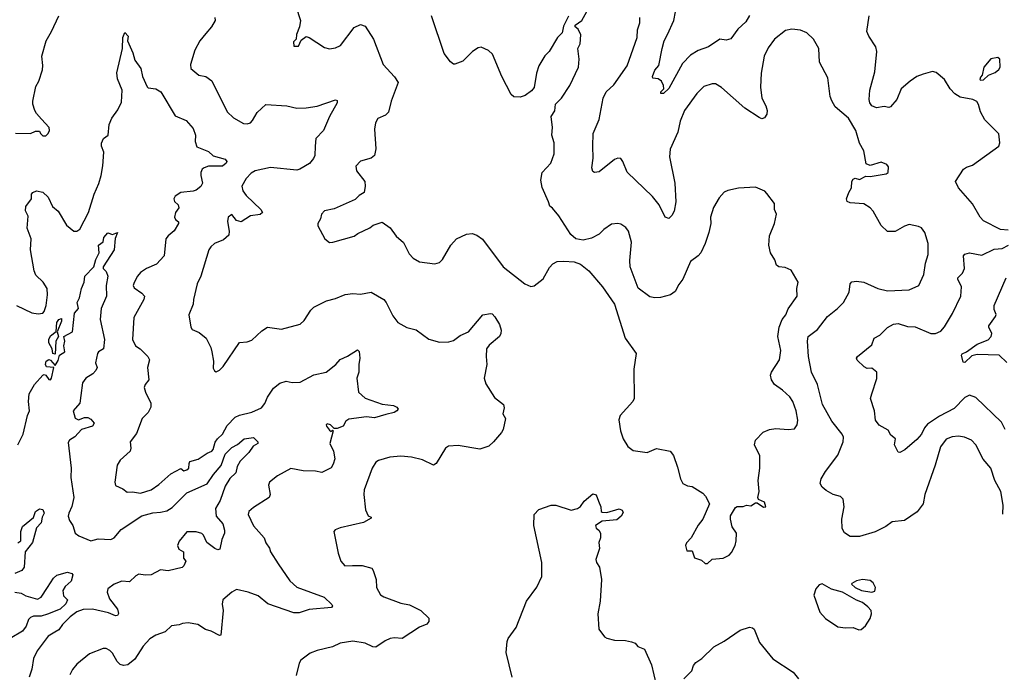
# Model space of a CAD drawing. Extents: x 2133489 to 2292442, y 756223 to 916462.
# Tile 456 of 463: x 2279016 to 2285370, y 878526 to 882741. Entities that reach past the tile are written whole.
import ezdxf

# ---------------------------------------------------------------- set-up
doc = ezdxf.new("R2010")
doc.units = 0

msp = doc.modelspace()

# ---------------------------------------------------------------- linework, layer by layer
at = {"layer": '0CON20XD'}
for points in [[(2280797.7, 882827.7), (2280827.5, 882735), (2280822.5, 882695), (2280802.5, 882645), (2280800, 882615), (2280783, 882597), (2280785, 882570), (2280815, 882570), (2280831.7, 882608.3), (2280865, 882632.5), (2280885, 882626.7), (2280982.3, 882562.3), (2281015, 882553.3), (2281055, 882560), (2281086.7, 882575), (2281175, 882690), (2281215, 882710), (2281245, 882700), (2281298.8, 882615), (2281361.7, 882451.7), (2281435, 882371.2), (2281458.8, 882335), (2281412.2, 882215), (2281395, 882143.3), (2281375.7, 882124.3), (2281327.7, 882102.3), (2281311.2, 882075), (2281306, 882035), (2281313.9, 881906.1), (2281306.2, 881865), (2281285, 881845.8), (2281215, 881826.7), (2281186.2, 881795), (2281188.8, 881765), (2281243.8, 881695), (2281246.2, 881665), (2281240, 881625), (2281207.5, 881605), (2281181.2, 881578.8), (2281045, 881518.8), (2280984.1, 881505.9), (2280963.3, 881485), (2280956.7, 881455), (2280940, 881425), (2280940, 881410), (2280986.1, 881326.1), (2281015, 881302.5), (2281036.4, 881303.6), (2281175, 881343.8), (2281198.8, 881361.2), (2281275, 881397.5), (2281296.7, 881415), (2281355, 881433.8), (2281407.6, 881397.6), (2281445, 881342.5), (2281493, 881303), (2281529.3, 881229.3), (2281555, 881200), (2281595, 881176.7), (2281695, 881163.3), (2281725, 881173.3), (2281745, 881193.3), (2281798, 881285), (2281834.2, 881325.8), (2281900, 881355), (2281935, 881361.2), (2281965, 881350), (2282002.7, 881322.7), (2282136.7, 881145), (2282275, 881036.2), (2282315, 881017.5), (2282335, 881022.5), (2282395, 881067.5), (2282435, 881140), (2282455.9, 881164.1), (2282485, 881178.8), (2282528.3, 881181.7), (2282595, 881178), (2282635, 881161.4), (2282689.4, 881119.4), (2282776, 881016), (2282853.4, 880903.4), (2282923.8, 880685), (2282993.8, 880585), (2282980, 880485), (2282981.2, 880295), (2282973.3, 880275), (2282891.2, 880185), (2282882.7, 880157.3), (2282892.5, 880085), (2282910, 880035), (2282941.2, 879985), (2282975, 879958.8), (2283065, 879946), (2283125, 879971.4), (2283212.5, 879955), (2283235.9, 879925.9), (2283260.8, 879850.8), (2283280, 879775), (2283296.1, 879746.1), (2283325, 879730), (2283355, 879727.5), (2283425, 879682.5), (2283442.5, 879665), (2283467.5, 879615), (2283423.6, 879516.4), (2283393.9, 879476.1), (2283350, 879395), (2283318.3, 879361.7), (2283312.5, 879345), (2283321.7, 879311.7), (2283355, 879310), (2283370, 879265), (2283415, 879250), (2283438.3, 879228.3), (2283455, 879230), (2283485, 879257.5), (2283556.4, 879263.6), (2283595, 879282.5), (2283609.3, 879300.7), (2283632.5, 879345), (2283640, 879375), (2283642.5, 879425), (2283613.3, 879465), (2283602.5, 879515), (2283603, 879537), (2283635, 879590), (2283645, 879597.5), (2283685, 879597.5), (2283705, 879606.7), (2283735, 879602.5), (2283765, 879620), (2283775, 879620), (2283815, 879592.5), (2283830, 879595), (2283822.5, 879625), (2283783.3, 879643.3), (2283780, 879655), (2283788.8, 879695), (2283781.2, 879765), (2283791.2, 879845), (2283791.2, 879925), (2283756.7, 879995), (2283763.3, 880025), (2283812.7, 880077.3), (2283855, 880094), (2283895, 880100), (2283974.4, 880095.6), (2284015, 880098.8), (2284034, 880125), (2284037.5, 880155), (2284027.1, 880215), (2284004.3, 880275), (2283985.8, 880305), (2283938.6, 880348.6), (2283887.1, 880385), (2283867.5, 880415), (2283860.5, 880445), (2283866.9, 880465), (2283920, 880545), (2283927.1, 880605), (2283908.9, 880695), (2283916.7, 880755), (2283936.9, 880805), (2283959.2, 880835), (2283975.6, 880874.4), (2284034, 880955), (2284031.2, 881005), (2284040, 881045), (2283995, 881122.5), (2283955, 881141.2), (2283915, 881144), (2283900, 881155), (2283889.5, 881189.5), (2283861.2, 881235), (2283850, 881285), (2283853.8, 881345), (2283886.7, 881425), (2283900, 881485), (2283887.5, 881515), (2283886.2, 881555), (2283838.3, 881618.3), (2283823.6, 881633.6), (2283765, 881660), (2283655, 881654), (2283585, 881638.8), (2283563, 881627), (2283529.3, 881590.7), (2283492.7, 881527.3), (2283474.2, 881465), (2283475.7, 881425), (2283463.4, 881366.6), (2283439.5, 881295), (2283410.8, 881235), (2283394.5, 881215.5), (2283345, 881180), (2283294.2, 881065.8), (2283268.8, 881031.2), (2283246, 880985), (2283215, 880963.8), (2283152.1, 880947.9), (2283115.6, 880944.4), (2283081.4, 880951.4), (2283007.3, 881007.3), (2282955.7, 881145), (2282952.9, 881185), (2282964.3, 881305), (2282945.6, 881375.6), (2282928.3, 881398.3), (2282895, 881420), (2282875, 881425.8), (2282835, 881420), (2282785, 881386.2), (2282754.4, 881355.6), (2282705, 881330), (2282652.1, 881317.9), (2282605, 881325.6), (2282573.3, 881353.3), (2282495.8, 881475), (2282455, 881523.3), (2282436.2, 881536.2), (2282429.4, 881565), (2282386.9, 881656.9), (2282377.9, 881705), (2282387.1, 881755), (2282442.5, 881815), (2282465.6, 881875), (2282465.7, 881945.7), (2282450, 881995), (2282454.2, 882045), (2282446.2, 882115), (2282468.3, 882151.7), (2282474.1, 882195.9), (2282512.5, 882235), (2282566.2, 882315), (2282621.2, 882435), (2282626.7, 882485), (2282617.5, 882555), (2282632.5, 882585), (2282637, 882643), (2282620.7, 882680.7), (2282600, 882695), (2282600, 882705), (2282643.9, 882736.1), (2282675.8, 882794.2)], [(2279157.7, 882097.7), (2279124.2, 882134.2), (2279113.8, 882155), (2279100, 882195), (2279100, 882215), (2279120.3, 882309.7), (2279138.8, 882345), (2279163, 882417), (2279165.7, 882445), (2279158.6, 882505), (2279186.5, 882605), (2279222.2, 882665), (2279268.8, 882765)], [(2280275.7, 882755), (2280278, 882735), (2280254, 882695), (2280217.3, 882652.7), (2280179.2, 882605), (2280146, 882545), (2280118.3, 882451.7), (2280121.4, 882425), (2280171.7, 882381.7), (2280217.5, 882375), (2280255, 882346.2), (2280355.8, 882145), (2280395, 882108), (2280460.9, 882070.9), (2280485, 882068.1), (2280505, 882075.7), (2280519.4, 882090.6), (2280547.6, 882142.4), (2280605, 882193.3), (2280740, 882185), (2280805, 882168.8), (2280865, 882170.8), (2280935, 882182.1), (2281055, 882222.5), (2281065, 882220), (2281065.6, 882205), (2281014.4, 882115), (2280975.7, 882025), (2280927.3, 881972.7), (2280922.9, 881925), (2280920, 881865), (2280912, 881845), (2280886.8, 881813.2), (2280823.3, 881775), (2280805, 881770), (2280635, 881786.5), (2280535, 881764.8), (2280510.5, 881749.5), (2280477.3, 881715), (2280450, 881665), (2280455.8, 881635), (2280477.5, 881605), (2280571.2, 881515), (2280583.3, 881495), (2280568.1, 881481.9), (2280505, 881473.8), (2280445, 881435.4), (2280415, 881444.7), (2280385, 881482.7), (2280362.1, 881465), (2280357, 881437), (2280367.9, 881375), (2280365, 881350), (2280330.9, 881319.1), (2280273.3, 881295), (2280248.9, 881275), (2280235.6, 881255), (2280185.8, 881085), (2280161.1, 881035), (2280138.6, 880935), (2280135.6, 880904.4), (2280108, 880835), (2280120, 880755), (2280129.7, 880739.7), (2280175, 880720.8), (2280219.2, 880685), (2280248.8, 880625), (2280256.2, 880595), (2280266.2, 880535), (2280265, 880490), (2280273.6, 880473.6), (2280285, 880467.5), (2280305, 880476.7), (2280329.1, 880500.9), (2280434.2, 880655.8), (2280485, 880660), (2280515, 880670.8), (2280577.6, 880732.4), (2280614.6, 880755.4), (2280705, 880742.9), (2280825, 880774), (2280852.4, 880797.6), (2280894.2, 880865), (2280914.5, 880885.5), (2280995, 880925.7), (2281055, 880940.6), (2281115.9, 880965.9), (2281165, 880973.8), (2281215, 880967.5), (2281285, 880980.9), (2281365, 880933.3), (2281381.8, 880915), (2281425, 880827.5), (2281456.4, 880786.4), (2281515, 880752.5), (2281575, 880737.1), (2281657.3, 880677.3), (2281725, 880657.5), (2281785, 880660), (2281815, 880668.6), (2281858.7, 880701.3), (2281912.5, 880725), (2282005, 880836), (2282055, 880843.8), (2282065, 880841.2), (2282082.4, 880822.4), (2282113.2, 880773.2), (2282122.5, 880735), (2282120.8, 880715), (2282111.2, 880695), (2282045, 880639.2), (2282029.4, 880615), (2282025.6, 880565), (2282030.5, 880515), (2282013.6, 880425), (2282025, 880390), (2282080.2, 880300.2), (2282138.8, 880255), (2282143.3, 880235), (2282133.3, 880195), (2282151.2, 880165), (2282136.2, 880095), (2282126.2, 880075), (2282074.2, 880015.8), (2282042.7, 879987.3), (2281985, 879967.1), (2281845, 879992.2), (2281783.6, 879986.4), (2281764.2, 879975), (2281704.3, 879875), (2281686.5, 879863.5), (2281615, 879898.5), (2281545, 879916.4), (2281475, 879922.5), (2281405, 879915.6), (2281332.5, 879895), (2281315, 879883.8), (2281291.2, 879845), (2281240, 879705), (2281235.8, 879675), (2281247.5, 879575), (2281265, 879537.5), (2281285, 879527.5), (2281285, 879522.5), (2281235, 879493.1), (2281085, 879460), (2281052.5, 879447.5), (2281043.3, 879435), (2281070.5, 879295), (2281087.8, 879245), (2281113.7, 879213.6), (2281163, 879217), (2281226, 879216), (2281288.2, 879198.2), (2281298, 879185), (2281316.2, 879125), (2281318.8, 879075), (2281345, 879027.5), (2281365, 879013.3), (2281475, 878972), (2281531.7, 878961.7), (2281605, 878926.7), (2281656.1, 878876.1), (2281656.7, 878855), (2281642.3, 878837.7), (2281595, 878817.5), (2281485, 878745.6), (2281435, 878749.5), (2281406.7, 878745), (2281375, 878730.6), (2281315, 878689.2), (2281295, 878690.8), (2281245, 878715.6), (2281165, 878726.7), (2281085, 878715.7), (2281035, 878690.8), (2280935, 878667.5), (2280889.7, 878650.3), (2280830, 878605), (2280818.8, 878585), (2280801.2, 878505)], [(2282557, 882763), (2282525, 882700), (2282517.5, 882655), (2282487.5, 882625), (2282432.5, 882535), (2282405, 882507.5), (2282366.1, 882443.9), (2282350, 882395), (2282335.9, 882304.1), (2282319.5, 882280.5), (2282277.7, 882252.3), (2282245, 882241.2), (2282205, 882243.3), (2282187.7, 882257.7), (2282128, 882375), (2282067.6, 882517.6), (2282042.3, 882542.3), (2281995, 882563.3), (2281975, 882560), (2281937.5, 882535), (2281875, 882472.5), (2281825, 882453.8), (2281815, 882454), (2281795, 882468.8), (2281755, 882523.3), (2281674.2, 882765)], [(2285359.2, 879547.6), (2285362.5, 879605), (2285347.8, 879695), (2285307.5, 879765), (2285281.9, 879845), (2285234, 879904), (2285185, 879996), (2285158, 880025), (2285112.5, 880045), (2285075, 880051.4), (2285032.4, 880047.6), (2284995, 880032.5), (2284957.6, 879982.4), (2284922.7, 879865), (2284856.5, 879675), (2284845.6, 879615), (2284807.8, 879562.2), (2284725, 879507.5), (2284645, 879498), (2284605, 879468.6), (2284536.1, 879433.9), (2284435, 879403.3), (2284375, 879404), (2284338.3, 879428.3), (2284324, 879455), (2284321.1, 879515), (2284336.7, 879595), (2284330.8, 879645), (2284312.4, 879662.4), (2284265, 879674.3), (2284220.3, 879700.3), (2284195, 879721.2), (2284181.2, 879745), (2284188, 879775), (2284215, 879822.5), (2284295, 879928.6), (2284328.8, 880015), (2284331.1, 880045), (2284323.1, 880065), (2284257.5, 880147.5), (2284195.9, 880255), (2284164.7, 880385), (2284125.6, 880465), (2284105.9, 880565.9), (2284099.1, 880665), (2284104.6, 880695.4), (2284165, 880741.1), (2284229.6, 880825), (2284293.8, 880875), (2284331.5, 880915), (2284368.6, 880981.4), (2284375.7, 881034.3), (2284385, 881047.5), (2284415, 881053.1), (2284462.5, 881045), (2284552.5, 881005), (2284615, 880990), (2284755, 880995.7), (2284818.8, 881025), (2284850.8, 881095), (2284862.1, 881167.9), (2284879.2, 881225), (2284878.6, 881295), (2284855.9, 881365.9), (2284835, 881396.2), (2284815, 881406), (2284755, 881417.5), (2284725, 881408), (2284665, 881373.8), (2284615, 881373.3), (2284575, 881412.5), (2284524, 881505), (2284505, 881526.2), (2284462.3, 881552.3), (2284375, 881558.6), (2284355.8, 881565.8), (2284352, 881585), (2284365.8, 881625), (2284384, 881655), (2284386.2, 881695), (2284395, 881711.2), (2284407.1, 881717.1), (2284435, 881710), (2284475, 881731.2), (2284505, 881728.1), (2284607.5, 881745), (2284620, 881755), (2284621.7, 881791.7), (2284612.5, 881805), (2284575, 881820), (2284505, 881799.1), (2284479.1, 881809.1), (2284463.2, 881893.2), (2284434.5, 881944.5), (2284410.6, 882025), (2284364.2, 882105), (2284279.1, 882179.1), (2284256.5, 882216.5), (2284245.7, 882245), (2284231.4, 882365), (2284177, 882467), (2284173.8, 882555), (2284138, 882615), (2284095.6, 882655.6), (2284055, 882672.9), (2283998.7, 882678.7), (2283958.6, 882671.4), (2283886.2, 882615), (2283845, 882558.8), (2283819.4, 882505), (2283800, 882395), (2283795.6, 882305), (2283804.4, 882235), (2283830.6, 882185), (2283838.6, 882155), (2283838.3, 882131.7), (2283823.2, 882106.8), (2283805, 882100.8), (2283788.7, 882108.7), (2283695, 882169.4), (2283545, 882302.5), (2283505, 882326.7), (2283485, 882326.7), (2283430.3, 882309.7), (2283385.8, 882265), (2283305, 882153.8), (2283277.5, 882085), (2283262.2, 882015), (2283213.1, 881905), (2283208.9, 881855), (2283242.9, 881685), (2283250, 881565), (2283238.8, 881505), (2283225, 881476.7), (2283205, 881456.7), (2283182, 881465), (2283142, 881545), (2283099.5, 881599.5), (2282935, 881755.8), (2282907.5, 881825), (2282894.1, 881844.1), (2282875, 881847.5), (2282855, 881838), (2282755, 881757.5), (2282725, 881753.8), (2282715, 881760), (2282708, 881785), (2282717.3, 881847.3), (2282715.5, 881925), (2282717.1, 882005), (2282755, 882096.7), (2282780.4, 882235), (2282801.5, 882275), (2282849.9, 882320.1), (2282935, 882444), (2283001.4, 882625), (2283003.6, 882676.4), (2283018.3, 882721.7), (2283017.1, 882755)], [(2283725, 882767.8), (2283701.9, 882728.1), (2283649.3, 882680.7), (2283605, 882618.1), (2283575, 882609.2), (2283535, 882614.3), (2283460, 882565), (2283395, 882541.9), (2283345, 882511.4), (2283292.3, 882457.7), (2283205, 882296.7), (2283170, 882265), (2283152.5, 882265), (2283152.5, 882275), (2283172.5, 882295), (2283171.2, 882315), (2283158, 882345), (2283135, 882359.2), (2283102.5, 882362.5), (2283100, 882375), (2283115.6, 882415), (2283140.8, 882445), (2283161.4, 882555), (2283175.7, 882605), (2283196.9, 882645), (2283236.9, 882735), (2283247.9, 882792.1)], [(2285395, 881381.2), (2285345.8, 881385.8), (2285235, 881442.2), (2285214.6, 881465), (2285165, 881550.9), (2285074.2, 881654.2), (2285054.5, 881695), (2285106.7, 881775), (2285125, 881788), (2285165, 881801.2), (2285333.3, 881925), (2285340, 881945), (2285334.1, 882004.1), (2285243.8, 882095), (2285215.8, 882145), (2285203.9, 882193.9), (2285193, 882213), (2285166.4, 882226.4), (2285085, 882240), (2285051.2, 882261.2), (2285020, 882295), (2284983.3, 882355), (2284929.5, 882399.5), (2284907, 882407), (2284845, 882390), (2284806.2, 882375), (2284761.2, 882345), (2284704, 882295), (2284675.6, 882225), (2284635, 882178.8), (2284625, 882173.8), (2284595, 882180), (2284545, 882172.2), (2284515.5, 882185.5), (2284500.8, 882205), (2284497.1, 882225), (2284502.1, 882285), (2284533.3, 882405), (2284547.9, 882535), (2284541.1, 882565), (2284494.5, 882634.5), (2284483.1, 882665), (2284497.1, 882765)], [(2278995, 880894.2), (2279095, 880847.5), (2279135, 880841.4), (2279165, 880846.2), (2279175, 880856.7), (2279188.1, 880895), (2279196, 880965), (2279193.8, 881005), (2279168, 881045), (2279121.1, 881091.1), (2279108.9, 881118.9), (2279086.5, 881255), (2279090, 881325), (2279064, 881394), (2279071.7, 881471.7), (2279053.3, 881506.7), (2279056.1, 881533.9), (2279093.3, 881585), (2279092.5, 881615), (2279100, 881625), (2279125, 881636.7), (2279165, 881626.7), (2279200, 881595), (2279228, 881535), (2279265.4, 881505.4), (2279319.2, 881415), (2279365, 881376), (2279385, 881375.7), (2279405, 881388.1), (2279459.7, 881495), (2279496.1, 881615), (2279526.9, 881683.1), (2279542.2, 881735), (2279553.3, 881796.8), (2279558.2, 881885), (2279544.5, 881925), (2279544.2, 881944.2), (2279556, 881974), (2279588, 881995), (2279592.9, 882065), (2279610, 882105), (2279650.5, 882159.5), (2279672.7, 882207.3), (2279676.9, 882285), (2279648.3, 882358.3), (2279642.8, 882397.2), (2279680, 882555), (2279680.8, 882625), (2279695, 882658.8), (2279717.1, 882635), (2279711.2, 882605), (2279746.4, 882526.4), (2279758.8, 882478.8), (2279797.1, 882425), (2279809.4, 882375), (2279837.7, 882307.7), (2279845, 882300), (2279895, 882293.8), (2279926, 882275), (2280020.5, 882120.5), (2280090, 882090), (2280135, 882037.5), (2280151.2, 881995), (2280148, 881955), (2280160, 881920), (2280235, 881889.2), (2280265, 881862.2), (2280341.2, 881841.2), (2280352.5, 881825), (2280348.8, 881815), (2280325, 881795.6), (2280235, 881794.4), (2280205.5, 881784.5), (2280194.2, 881775), (2280185.7, 881755), (2280184.2, 881734.2), (2280196.2, 881685), (2280185, 881663.3), (2280155, 881640), (2280135, 881633.3), (2280055, 881626), (2280019.5, 881600.5), (2280011.2, 881585), (2280016.1, 881566.1), (2280038.8, 881545), (2280043.3, 881525), (2280020.6, 881495), (2280015.6, 881465), (2280021.4, 881451.4), (2280041.2, 881435), (2280040.8, 881425), (2280012.4, 881377.6), (2279974.6, 881345.4), (2279960, 881325), (2279948.5, 881215), (2279898.3, 881161.7), (2279835, 881134.5), (2279795, 881107.5), (2279775.4, 881085), (2279754.3, 881044.3), (2279749.4, 881025), (2279755, 881008.8), (2279805, 880975.8), (2279821.4, 880955), (2279816.7, 880935), (2279751.7, 880818.3), (2279744.6, 880675), (2279764.2, 880634.2), (2279793.8, 880615), (2279844, 880565), (2279853.8, 880545), (2279840, 880495), (2279850, 880415), (2279825.9, 880384.1), (2279820, 880365), (2279828, 880335), (2279861.9, 880265), (2279862.1, 880237.9), (2279845.8, 880205), (2279806, 880165), (2279770.3, 880069.7), (2279728.5, 880015), (2279734, 879975), (2279730, 879955), (2279665, 879896.2), (2279646, 879865), (2279630, 879755), (2279635, 879733.3), (2279682.3, 879712.3), (2279709.3, 879689.3), (2279745, 879692), (2279795.8, 879684.2), (2279864.3, 879705.7), (2279915, 879740), (2279991.5, 879808.5), (2280055, 879842.5), (2280075, 879826.7), (2280095, 879833.1), (2280108.6, 879845), (2280108.8, 879875), (2280115, 879888), (2280168.1, 879901.9), (2280225, 879942.3), (2280255.2, 879954.8), (2280265.3, 879965), (2280276.8, 880013.2), (2280291.8, 880035), (2280323.8, 880065), (2280355, 880119.5), (2280406.8, 880173.2), (2280435, 880186.7), (2280515, 880206.7), (2280576.4, 880233.6), (2280598.2, 880261.8), (2280615, 880304), (2280655, 880361.2), (2280695, 880394.2), (2280735, 880406.2), (2280775, 880398.8), (2280825, 880401.2), (2280915, 880447.5), (2280994.3, 880465.7), (2281056.7, 880515), (2281085, 880546.2), (2281132.3, 880567.7), (2281195, 880610), (2281207.3, 880597.3), (2281211.9, 880555), (2281204.4, 880515), (2281204.3, 880465), (2281191.5, 880425), (2281201.9, 880335), (2281245, 880297.3), (2281355, 880258.8), (2281428.7, 880248.7), (2281448.8, 880238.8), (2281457.5, 880225), (2281450, 880215), (2281433.3, 880205), (2281378.9, 880191.1), (2281305, 880168.8), (2281255, 880175.6), (2281139.3, 880160.7), (2281121.7, 880148.3), (2281103.8, 880115), (2281065, 880100), (2281045, 880100), (2281022.5, 880125), (2280999.3, 880130.7), (2280993.8, 880125), (2280996.7, 880115), (2281015, 880090), (2281025, 880082.5), (2281035, 880090), (2281040, 880085), (2281017.7, 880005), (2281042.1, 879955), (2281049.1, 879905), (2281040, 879870), (2281025, 879846.2), (2280965, 879816), (2280925, 879825.6), (2280845, 879828.6), (2280765, 879842.5), (2280680, 879795), (2280629.2, 879755), (2280620.8, 879735), (2280632, 879675), (2280626.2, 879655), (2280525, 879590), (2280495.7, 879564.3), (2280490.8, 879545), (2280525, 879472), (2280593.3, 879395), (2280605, 879362.5), (2280627.7, 879327.7), (2280633.9, 879303.9), (2280685, 879226.2), (2280758.3, 879118.3), (2280805, 879076), (2280980.9, 879010.9), (2281030, 878965), (2281033.8, 878955), (2281027.5, 878945), (2280885, 878932.7), (2280818.5, 878911.5), (2280785, 878910.4), (2280618, 878968), (2280555, 879020), (2280490, 879045), (2280415, 879061.4), (2280385.5, 879044.5), (2280326.2, 878993.8), (2280322.7, 878967.3), (2280329.2, 878925), (2280315, 878766.7), (2280305, 878764.3), (2280251.5, 878791.5), (2280215, 878802.2), (2280165, 878836.2), (2280103.5, 878846.5), (2280067.3, 878842.7), (2280045, 878833.8), (2279995, 878827.1), (2279955, 878788), (2279894.4, 878765.6), (2279855, 878742.5), (2279812.9, 878695), (2279759.4, 878610.6), (2279715, 878575.7), (2279685, 878570), (2279665, 878577.1), (2279645.4, 878595.4), (2279615, 878651.2), (2279598.3, 878668.3), (2279575, 878681.2), (2279555, 878680), (2279466.2, 878645), (2279385, 878578.8), (2279357.5, 878545), (2279340.3, 878509.7)], [(2285215, 882350), (2285235, 882352.5), (2285267, 882383), (2285310.7, 882399.3), (2285335, 882420), (2285342.5, 882435), (2285340, 882485), (2285327, 882497), (2285281.7, 882488.3), (2285237.5, 882435), (2285227, 882383), (2285215, 882370), (2285212.5, 882355), (2285215, 882350)], [(2278988.3, 882008.3), (2279085, 882006.7), (2279118.3, 882021.7), (2279145, 882020), (2279150, 882005), (2279165, 881990), (2279185, 881990), (2279200, 882005), (2279207.5, 882025), (2279206.7, 882045), (2279157.7, 882097.7)], [(2279004.2, 879995), (2279039.3, 880065), (2279066.1, 880183.9), (2279078.8, 880215), (2279072, 880275), (2279078.1, 880325), (2279110.7, 880385), (2279165, 880445.6), (2279175, 880449.5), (2279185, 880444.6), (2279205, 880417.9), (2279215, 880415.4), (2279222.4, 880425), (2279235.8, 880495.8), (2279189.5, 880499.5), (2279182.9, 880515), (2279186.2, 880535), (2279205, 880546), (2279215, 880542.5), (2279245, 880508.1), (2279265, 880539.5), (2279272.9, 880575), (2279308, 880595), (2279301.7, 880635), (2279307.7, 880665), (2279300, 880695), (2279356.4, 880725), (2279369.1, 880845), (2279395.3, 880875), (2279386.4, 880915), (2279401.6, 880945), (2279415, 881004.2), (2279433.1, 881045), (2279436.7, 881085), (2279494.7, 881145), (2279507.8, 881192.2), (2279529.5, 881235), (2279525.6, 881285), (2279553.8, 881306.2), (2279559.5, 881335), (2279584.5, 881365.5), (2279615, 881352.9), (2279646.7, 881366.7), (2279632, 881328), (2279625, 881253.8), (2279554.4, 881145), (2279555, 881133.3), (2279575, 881113.8), (2279585.6, 881085), (2279574.6, 881025.4), (2279575.4, 880954.6), (2279541.5, 880875), (2279534.6, 880805), (2279564.2, 880675.8), (2279556, 880615), (2279524, 880596), (2279518, 880585), (2279506.2, 880525), (2279516.2, 880495), (2279508, 880475), (2279488.8, 880455), (2279443.9, 880426.1), (2279422.2, 880395), (2279410.3, 880315), (2279403.8, 880265), (2279361.4, 880215), (2279375, 880166.7), (2279395, 880156), (2279435, 880171.2), (2279455, 880172), (2279475, 880161.2), (2279496, 880135), (2279485, 880116.7), (2279415, 880094.2), (2279373, 880047), (2279338.1, 880025), (2279329.6, 880010.4), (2279348.9, 879845), (2279345.5, 879785), (2279365.7, 879655), (2279353.4, 879596.6), (2279332.9, 879555), (2279329.4, 879535), (2279337.6, 879507.6), (2279358.6, 879475), (2279373.8, 879425), (2279397, 879407), (2279475, 879375.6), (2279521.7, 879388.3), (2279605, 879384.1), (2279625, 879394.6), (2279670.6, 879449.4), (2279803.7, 879536.3), (2279875, 879557.4), (2279925, 879560), (2279965, 879568.8), (2280000.1, 879589.9), (2280095, 879684.6), (2280225.7, 879744.3), (2280266.6, 879805), (2280317.1, 879862.9), (2280343, 879935), (2280385, 879978.7), (2280422.3, 879997.7), (2280465, 880034.5), (2280525, 880043.8), (2280552.5, 880015), (2280552.5, 880005), (2280522.5, 879987.5), (2280495, 879945.6), (2280439.6, 879890.4), (2280420.4, 879855), (2280410, 879815), (2280372.4, 879777.6), (2280341.2, 879728.8), (2280309.2, 879635), (2280279.4, 879585), (2280283.3, 879535), (2280326.4, 879486.4), (2280338.2, 879445), (2280337.5, 879425), (2280321.1, 879385), (2280307.3, 879322.7), (2280295, 879318)], [(2285375.3, 880095), (2285350.8, 880140.9), (2285185, 880300.8), (2285145, 880317.1), (2285115, 880302), (2285045, 880230), (2284950.4, 880179.6), (2284875, 880129.5), (2284854.3, 880105.7), (2284834.6, 880065), (2284805, 880030), (2284727.2, 879962.8), (2284695, 879946.2), (2284685, 879948.8), (2284661.2, 879995), (2284667.5, 880035), (2284637.5, 880057.5), (2284620.9, 880090.9), (2284562.7, 880122.7), (2284538, 880155), (2284532, 880215), (2284506.7, 880295), (2284514.1, 880325.9), (2284546.1, 880423.9), (2284546.7, 880465), (2284515, 880491.2), (2284485, 880489.2), (2284465, 880499.2), (2284421.2, 880541.2), (2284416.7, 880555), (2284423.3, 880565), (2284515, 880641.2), (2284530, 880685), (2284567.2, 880702.8), (2284615, 880753.8), (2284655, 880775.8), (2284685, 880778.1), (2284745, 880758.9), (2284795, 880757.1), (2284895, 880713.9), (2284926.4, 880713.6), (2284959.4, 880730.6), (2284983.1, 880756.9), (2285035, 880844.3), (2285089.5, 880955), (2285094.4, 881015), (2285068.9, 881065), (2285069.4, 881075), (2285098.9, 881105), (2285112.2, 881135), (2285105.8, 881215), (2285115, 881225.7), (2285145.5, 881234.5), (2285225, 881220.4), (2285305, 881259.6), (2285355, 881262.5), (2285395.7, 881285)], [(2285386.2, 880526.2), (2285336.2, 880575), (2285195, 880579.5), (2285160.7, 880569.3), (2285115, 880527.5), (2285105, 880530), (2285092.5, 880575), (2285097, 880583), (2285125, 880596), (2285195, 880645.7), (2285265, 880674.4), (2285285.7, 880695), (2285288.8, 880715), (2285268.8, 880755), (2285270, 880765), (2285313.3, 880825), (2285316.1, 880836.1), (2285305, 880870), (2285303.9, 880896.1), (2285381.2, 881075)], [(2279245, 880580), (2279230, 880585), (2279225.8, 880615), (2279204.6, 880654.6), (2279204, 880675), (2279215, 880699.6), (2279252.3, 880727.7), (2279255, 880785.7), (2279269.4, 880805), (2279285, 880810.8), (2279286.1, 880795), (2279258.8, 880725), (2279266.4, 880695), (2279250, 880665), (2279245, 880580)], [(2282194.3, 878495), (2282154.4, 878655), (2282161.1, 878725), (2282168.6, 878745), (2282219.2, 878815), (2282286.9, 878985), (2282352.8, 879077.2), (2282384.4, 879145), (2282385.6, 879235.6), (2282334, 879475), (2282336.7, 879545), (2282365, 879578.8), (2282445, 879606.2), (2282475, 879606.2), (2282573.9, 879573.9), (2282615, 879583.8), (2282635, 879596.7), (2282658.3, 879631.7), (2282715, 879680), (2282735, 879672.5), (2282751.7, 879631.7), (2282766.2, 879595), (2282768.8, 879565), (2282775, 879560), (2282805, 879558.2), (2282885, 879581.2), (2282903.9, 879573.9), (2282909.2, 879559.2), (2282897.5, 879535), (2282868.3, 879511.7), (2282775, 879501.9), (2282732.5, 879475), (2282735, 879457.5), (2282753.3, 879445), (2282763.3, 879425), (2282763.8, 879395), (2282753.3, 879365), (2282758, 879325), (2282734.3, 879255), (2282737.1, 879235), (2282757.8, 879205), (2282771.4, 879125), (2282761.9, 878985), (2282746.9, 878905), (2282752.5, 878805), (2282790, 878755), (2282805, 878746.2), (2282853.9, 878733.9), (2282925, 878732), (2282964.1, 878724.1), (2282987.5, 878715), (2283005, 878693.3), (2283047.5, 878675), (2283093.8, 878575), (2283122.5, 878445)], [(2279005, 879363.3), (2279024.2, 879375), (2279023.6, 879435), (2279035, 879468.8), (2279105, 879526.2), (2279118.8, 879565), (2279145, 879582.5), (2279165, 879577.1), (2279173.8, 879555), (2279161.4, 879528.6), (2279155, 879492.5), (2279125, 879460), (2279098.6, 879365), (2279052.1, 879305), (2279045, 879205.8), (2279029.5, 879185), (2278984.5, 879165.5)], [(2280295, 879318), (2280275, 879325.8), (2280224, 879364), (2280202.4, 879412.4), (2280192.4, 879422.4), (2280155, 879434.3), (2280095, 879434), (2280045, 879374.3), (2280034, 879345), (2280042.7, 879322.7), (2280072.5, 879305), (2280073, 879263), (2280087.5, 879245), (2280076.2, 879215), (2280065, 879203.3), (2279975, 879182.9), (2279925, 879188.6), (2279865, 879155.7), (2279825, 879153.3), (2279785, 879160), (2279765, 879150.5), (2279725, 879110.6), (2279675, 879115.3), (2279625.5, 879095), (2279583.9, 879066.1), (2279581.2, 879045), (2279595, 879001.4), (2279648.2, 878935), (2279653.3, 878906.7), (2279647.3, 878892.7), (2279635, 878891.1), (2279590, 878910), (2279485, 878933.8), (2279425, 878932.5), (2279385, 878916.4), (2279341.4, 878885), (2279292.2, 878835), (2279269.2, 878800.8), (2279243.8, 878785), (2279200.9, 878759.1), (2279128.6, 878665), (2279105.6, 878615), (2279095, 878547.5), (2279077.1, 878495)], [(2278984, 879045), (2279025, 879038.5), (2279055, 879020.7), (2279131.4, 878998.6), (2279155, 879012.5), (2279196.1, 879073.9), (2279235, 879134.2), (2279255, 879152.9), (2279325, 879173.8), (2279353.3, 879165), (2279358.8, 879155), (2279347.5, 879115), (2279308.8, 879081.2), (2279294.3, 879055.7), (2279299.4, 879019.4), (2279324.6, 878994.6), (2279315, 878968.2), (2279277.1, 878935), (2279195, 878901.2), (2279155, 878888.8), (2279105, 878888.2), (2279085, 878880.5), (2279072.8, 878867.2), (2279057.1, 878825), (2279035, 878791.2), (2278954.5, 878745)], [(2284515, 879044.3), (2284535, 879050), (2284537.5, 879075), (2284522.5, 879105), (2284505, 879120), (2284454.1, 879125.9), (2284415, 879116.7), (2284385, 879100), (2284383.3, 879095), (2284406.7, 879075), (2284448.8, 879055), (2284515, 879044.3)], [(2284430.7, 878800.7), (2284445, 878802.5), (2284473.6, 878826.4), (2284503.3, 878875), (2284513.3, 878905), (2284510, 878925), (2284488.7, 878948.7), (2284455, 878976.9), (2284415, 878991.4), (2284325, 879043.1), (2284254.2, 879064.2), (2284195, 879097.5), (2284175, 879092.5), (2284153.3, 879065), (2284141.2, 879025), (2284180, 878915), (2284215, 878873.3), (2284295, 878821.2), (2284345, 878813.3), (2284395, 878816.7), (2284430.7, 878800.7)], [(2283302.5, 878485), (2283353.3, 878535), (2283365, 878570), (2283380, 878590), (2283417.5, 878615), (2283495, 878690), (2283562.3, 878727.7), (2283665, 878798), (2283725, 878818), (2283745, 878814), (2283755.8, 878805), (2283789.1, 878719.1), (2283875, 878614), (2284006.9, 878526.9), (2284041.4, 878485)]]:
    msp.add_lwpolyline(points, dxfattribs=at)

doc.saveas('drawing.dxf')
